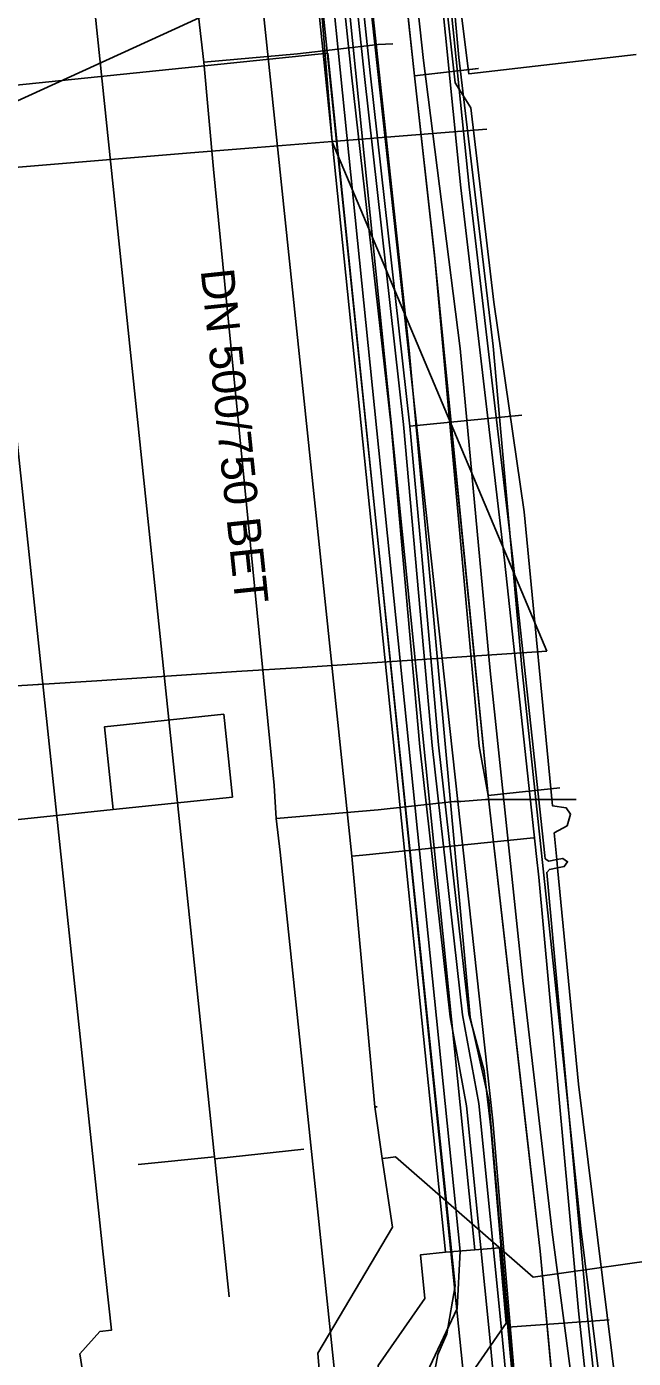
# Model space of a CAD drawing. Extents: x -600309 to -598967, y -1161267 to -1160292.
# Drawn here: x -599151.47 to -599136.89, y -1160407.16 to -1160375.17 of the extents above; entities that cross this region are included whole.
import ezdxf

# ---------------------------------------------------------------- set-up
doc = ezdxf.new("R2010")
doc.units = 0
for name, color, linetype in [('Vrstva 10', 7, 'Continuous'), ('Vrstva 12', 7, 'Continuous'), ('Vrstva 13', 7, 'Continuous'), ('Vrstva 16', 7, 'Continuous'), ('Vrstva 19', 7, 'Continuous'), ('Vrstva 42', 7, 'Continuous'), ('Vrstva 44', 7, 'Continuous'), ('Vrstva 54', 7, 'Continuous'), ('Vrstva 55', 7, 'Continuous'), ('Vrstva 58', 7, 'Continuous'), ('Vrstva 9', 7, 'Continuous')]:
    doc.layers.add(name, color=color, linetype=linetype)

msp = doc.modelspace()

# ---------------------------------------------------------------- linework, layer by layer
at = {"layer": 'Vrstva 10'}
for points in [[(-599141.4, -1160404.61), (-599151.07, -1160309.93)], [(-599140.7, -1160404.55), (-599150.28, -1160309.87)], [(-599142.26, -1160409.09), (-599142.86, -1160409.14), (-599143.02, -1160407.33), (-599141.9, -1160405.72), (-599142, -1160404.67), (-599141.4, -1160404.61)], [(-599140.7, -1160404.55), (-599140.1, -1160404.5), (-599139.94, -1160406.31), (-599141.06, -1160407.92), (-599140.97, -1160408.97), (-599141.56, -1160409.03)], [(-599141.4, -1160404.61), (-599140.7, -1160404.55)]]:
    msp.add_lwpolyline(points, dxfattribs=at)
at = {"layer": 'Vrstva 12'}
for points in [[(-599151.44, -1160306.36), (-599150.67, -1160309.9), (-599141.05, -1160404.58), (-599141.12, -1160405.96)], [(-599144.3, -1160356.36), (-599142.15, -1160376.35)], [(-599142.15, -1160376.35), (-599140.62, -1160376.17)], [(-599142.15, -1160376.35), (-599141.67, -1160380.65), (-599140.59, -1160392.45)], [(-599140.59, -1160392.45), (-599140.38, -1160393.64)], [(-599140.38, -1160393.64), (-599138.65, -1160393.45)], [(-599140.38, -1160393.64), (-599139.47, -1160401.59), (-599139.13, -1160404.58), (-599138.23, -1160414.14), (-599138.1, -1160416.68)], [(-599141.12, -1160405.96), (-599141.918, -1160407.64), (-599141.988, -1160409.06), (-599139.35, -1160442.61)]]:
    msp.add_lwpolyline(points, dxfattribs=at)
at = {"layer": 'Vrstva 13'}
msp.add_line((-599143.103, -1160401.117), (-599143.043, -1160401.114), dxfattribs=at)
for points in [[(-599153.787, -1160295.927), (-599153.482, -1160299.417), (-599153.105, -1160304.16), (-599153.022, -1160304.852), (-599151.992, -1160313.802), (-599151.646, -1160317.07), (-599150.999, -1160323.182), (-599149.825, -1160335.213), (-599149.473, -1160338.732), (-599148.636, -1160347.089), (-599147.954, -1160353.159), (-599147.238, -1160360.509), (-599146.807, -1160364.97), (-599146.176, -1160371.033), (-599145.433, -1160378.125), (-599143.657, -1160395.093), (-599143.103, -1160401.117), (-599142.921, -1160402.361), (-599142.679, -1160404.01), (-599144.473, -1160407.034), (-599142.877, -1160426.561)], [(-599143.657, -1160395.093), (-599143.39, -1160395.068), (-599139.287, -1160394.658)], [(-599142.921, -1160402.361), (-599142.779, -1160402.341), (-599142.603, -1160402.319), (-599139.292, -1160405.205), (-599135.661, -1160404.693)]]:
    msp.add_lwpolyline(points, dxfattribs=at)
at = {"layer": 'Vrstva 16'}
for points in [[(-599143.28, -1160415.46), (-599143.31, -1160415.29), (-599143.55, -1160413.38), (-599143.61, -1160412.3), (-599143.8, -1160410.07), (-599145.38, -1160395), (-599145.47, -1160394.19), (-599145.52, -1160393.4), (-599146.859, -1160379.816), (-599146.98, -1160378.59), (-599147.21, -1160376.02), (-599147.47, -1160373.8)], [(-599142.67, -1160375.58), (-599143.02, -1160375.6), (-599144.96, -1160375.82), (-599147.21, -1160376.02)], [(-599145.47, -1160394.19), (-599143.02, -1160393.98), (-599141.19, -1160393.78), (-599141.03, -1160393.78), (-599140.44, -1160393.73)], [(-599138.259, -1160393.732), (-599140.44, -1160393.73)]]:
    msp.add_lwpolyline(points, dxfattribs=at)
at = {"layer": 'Vrstva 19'}
for points in [[(-599161.37, -1160296.53), (-599161.219, -1160297.811), (-599161.183, -1160298.11), (-599161.132, -1160298.549), (-599161.03, -1160299.41), (-599160.91, -1160300.03), (-599160.78, -1160301.22), (-599153.02, -1160372.98), (-599152.28, -1160379.75), (-599149.64, -1160404.58), (-599149.43, -1160406.48), (-599149.71, -1160406.51), (-599150.19, -1160407.05)], [(-599149.98, -1160409.16), (-599150, -1160408.52), (-599150.01, -1160408.23), (-599150.19, -1160407.05)]]:
    msp.add_lwpolyline(points, dxfattribs=at)
at = {"layer": 'Vrstva 42'}
for points in [[(-599128.152, -1160492.134), (-599129.551, -1160481.92), (-599137.125, -1160434.955), (-599135.957, -1160431.901), (-599137.933, -1160427.949), (-599138.921, -1160417.351), (-599140.268, -1160401.453), (-599144.131, -1160366.155), (-599148.86, -1160321), (-599150.148, -1160308.582), (-599149.609, -1160305.888), (-599149.325, -1160304.719), (-599149.325, -1160303.167), (-599149.831, -1160301.362), (-599150.444, -1160300.243), (-599150.328, -1160299.062), (-599150.366, -1160298.411), (-599149.928, -1160296.845), (-599149.28, -1160295.612), (-599148.278, -1160293.586), (-599147.515, -1160292.347)], [(-599139.778, -1160409.405), (-599140.046, -1160406.546), (-599140.598, -1160401.038), (-599140.992, -1160398.908), (-599141.721, -1160392.435), (-599142.411, -1160384.725), (-599143.361, -1160376.294), (-599144.421, -1160366.274)], [(-599139.778, -1160409.405), (-599140.046, -1160406.546), (-599140.598, -1160401.038), (-599140.992, -1160398.908), (-599141.721, -1160392.435), (-599142.411, -1160384.725), (-599143.361, -1160376.294), (-599144.421, -1160366.274)], [(-599139.778, -1160409.405), (-599140.046, -1160406.546), (-599140.598, -1160401.038), (-599140.992, -1160398.908), (-599141.721, -1160392.435), (-599142.411, -1160384.725), (-599143.361, -1160376.294), (-599144.421, -1160366.274)], [(-599139.778, -1160409.405), (-599140.046, -1160406.546), (-599140.598, -1160401.038), (-599140.992, -1160398.908), (-599141.721, -1160392.435), (-599142.411, -1160384.725), (-599143.361, -1160376.294), (-599144.421, -1160366.274)], [(-599144.421, -1160366.274), (-599143.361, -1160376.294), (-599142.411, -1160384.725), (-599141.721, -1160392.435), (-599140.992, -1160398.908), (-599140.598, -1160401.038), (-599140.046, -1160406.546), (-599139.778, -1160409.405)], [(-599144.421, -1160366.274), (-599143.361, -1160376.294), (-599142.411, -1160384.725), (-599141.721, -1160392.435), (-599140.992, -1160398.908), (-599140.598, -1160401.038), (-599140.046, -1160406.546), (-599139.778, -1160409.405)], [(-599140.076, -1160409.429), (-599140.344, -1160406.574), (-599140.894, -1160401.096), (-599141.288, -1160398.952), (-599142.019, -1160392.465), (-599142.709, -1160384.755), (-599143.659, -1160376.326), (-599144.719, -1160366.306)], [(-599140.076, -1160409.429), (-599140.344, -1160406.574), (-599140.894, -1160401.096), (-599141.288, -1160398.952), (-599142.019, -1160392.465), (-599142.709, -1160384.755), (-599143.659, -1160376.326), (-599144.719, -1160366.306)], [(-599140.076, -1160409.429), (-599140.344, -1160406.574), (-599140.894, -1160401.096), (-599141.288, -1160398.952), (-599142.019, -1160392.465), (-599142.709, -1160384.755), (-599143.659, -1160376.326), (-599144.719, -1160366.306)], [(-599144.719, -1160366.306), (-599143.659, -1160376.326), (-599142.709, -1160384.755), (-599142.019, -1160392.465), (-599141.288, -1160398.952), (-599140.894, -1160401.096), (-599140.344, -1160406.574), (-599140.076, -1160409.429)], [(-599140.076, -1160409.429), (-599140.344, -1160406.574), (-599140.894, -1160401.096), (-599141.288, -1160398.952), (-599142.019, -1160392.465), (-599142.709, -1160384.755), (-599143.659, -1160376.326), (-599144.719, -1160366.306)], [(-599144.719, -1160366.306), (-599143.659, -1160376.326), (-599142.709, -1160384.755), (-599142.019, -1160392.465), (-599141.288, -1160398.952), (-599140.894, -1160401.096), (-599140.344, -1160406.574), (-599140.076, -1160409.429)], [(-599141.957, -1160369.86), (-599141.036, -1160379.04), (-599139.986, -1160387.98), (-599139.216, -1160395.1), (-599139.156, -1160395.599), (-599138.206, -1160406.019), (-599137.596, -1160411.702), (-599136.845, -1160416.516), (-599136.764, -1160416.943)], [(-599141.439, -1160373.019), (-599141.073, -1160376.671), (-599140.837, -1160379.018), (-599139.787, -1160387.958), (-599139.017, -1160395.078), (-599139.008, -1160395.157), (-599138.92, -1160395.212), (-599138.728, -1160395.176), (-599138.583, -1160395.148), (-599138.467, -1160395.229), (-599138.547, -1160395.345), (-599138.708, -1160395.376), (-599138.903, -1160395.413), (-599138.968, -1160395.487), (-599138.957, -1160395.578), (-599138.007, -1160405.999), (-599137.397, -1160411.676)], [(-599132.295, -1160416.189), (-599132.275, -1160416.35), (-599132.25, -1160416.549), (-599132.225, -1160416.747), (-599132.213, -1160416.842), (-599135.409, -1160417.201), (-599136.136, -1160417.283), (-599136.158, -1160417.106), (-599136.182, -1160416.906), (-599136.476, -1160414.528), (-599138.203, -1160400.569), (-599138.708, -1160395.376), (-599138.728, -1160395.176), (-599138.79, -1160394.538), (-599138.476, -1160394.365), (-599138.395, -1160394.084), (-599138.5, -1160393.935), (-599138.831, -1160393.884), (-599139.511, -1160386.823), (-599140.241, -1160381.79), (-599140.79, -1160377.115), (-599141.073, -1160376.671), (-599141.171, -1160376.516), (-599141.552, -1160373.061)], [(-599140.872, -1160373.033), (-599141.226, -1160373.224), (-599140.845, -1160376.299), (-599136.82, -1160375.836)], [(-599153.88, -1160394.45), (-599149.39, -1160393.973), (-599146.526, -1160393.675), (-599146.734, -1160391.685), (-599149.597, -1160391.984), (-599149.39, -1160393.973)]]:
    msp.add_lwpolyline(points, dxfattribs=at)
at = {"layer": 'Vrstva 44'}
for points in [[(-599137.06, -1160415.02), (-599137.84, -1160411.71), (-599138.84, -1160404.13), (-599139.54, -1160398.08), (-599140.33, -1160390.64), (-599141.05, -1160382.9), (-599141.93, -1160375.98), (-599142.51, -1160370.68), (-599143, -1160365.81), (-599143.504, -1160361.058)], [(-599142.13, -1160365.64), (-599141.56, -1160370.59), (-599141.08, -1160375.91), (-599140.26, -1160382.84), (-599139.57, -1160390.56), (-599138.78, -1160397.97), (-599138.15, -1160404.04), (-599137.2, -1160411.68), (-599136.95, -1160415.03)]]:
    msp.add_lwpolyline(points, dxfattribs=at)
at = {"layer": 'Vrstva 54'}
for points in [[(-599144.47, -1160373.66), (-599144.13, -1160377.93)], [(-599146.52, -1160374.59), (-599147.9, -1160375.22)], [(-599147.9, -1160375.22), (-599151.43, -1160376.83)], [(-599151.43, -1160376.83), (-599152.23, -1160377.19)], [(-599144.13, -1160377.93), (-599140.41, -1160377.63)], [(-599147.63, -1160378.21), (-599146.13, -1160378.09)], [(-599146.13, -1160378.09), (-599144.13, -1160377.93)], [(-599144.13, -1160377.93), (-599144.128, -1160377.932)], [(-599144.128, -1160377.932), (-599138.97, -1160390.17)], [(-599151.28, -1160378.51), (-599147.63, -1160378.21)], [(-599152.35, -1160378.6), (-599151.28, -1160378.51)], [(-599138.97, -1160390.17), (-599144.85, -1160390.56)], [(-599144.85, -1160390.56), (-599146.43, -1160390.66)], [(-599149.78, -1160390.88), (-599151.19, -1160390.97), (-599157.411, -1160391.347)], [(-599146.43, -1160390.66), (-599149.78, -1160390.88)], [(-599151.19, -1160390.97), (-599151.2, -1160390.97)]]:
    msp.add_lwpolyline(points, dxfattribs=at)
at = {"layer": 'Vrstva 55'}
for points in [[(-599144.267, -1160335.954), (-599145.94, -1160336.08), (-599147.395, -1160336.189), (-599146.922, -1160339.945), (-599146.173, -1160346.681), (-599145.893, -1160347.282), (-599145.75, -1160348.587), (-599145.932, -1160349.21), (-599145.171, -1160358.201), (-599144.272, -1160366.258), (-599143.212, -1160376.277), (-599142.257, -1160384.767), (-599139.564, -1160384.502)], [(-599158.51, -1160377.27), (-599144.233, -1160375.806), (-599139.13, -1160425.5), (-599123.01, -1160423.87)], [(-599139.564, -1160384.502), (-599142.257, -1160384.767), (-599141.987, -1160387.704), (-599141.572, -1160392.42), (-599140.843, -1160398.886), (-599140.469, -1160400.251), (-599140.312, -1160401.609), (-599139.907, -1160406.409), (-599137.471, -1160406.234)], [(-599137.471, -1160406.234), (-599139.907, -1160406.409), (-599139.628, -1160409.392), (-599139.437, -1160412.01), (-599139.1, -1160415.526), (-599139.11, -1160417.937), (-599138.742, -1160421.993), (-599138.572, -1160423.051), (-599138.342, -1160425.378), (-599138.097, -1160427.561), (-599137.682, -1160428.503), (-599136.74, -1160435.389), (-599135.737, -1160444.002), (-599134.87, -1160452.449)]]:
    msp.add_lwpolyline(points, dxfattribs=at)
at = {"layer": 'Vrstva 58'}
for points in [[(-599092.6, -1160792.56), (-599099.731, -1160739.009), (-599103.73, -1160708.98), (-599103.87, -1160707.87), (-599112.249, -1160645.022), (-599115.7, -1160619.14), (-599115.86, -1160618.03), (-599124.956, -1160552.58), (-599126.88, -1160538.74), (-599127.03, -1160537.63), (-599136.901, -1160461.461), (-599139.27, -1160443.18), (-599139.39, -1160442.06), (-599141.8, -1160408.22), (-599141.59, -1160407.07), (-599141.37, -1160406.57), (-599141.17, -1160405.42), (-599151.39, -1160306.94), (-599152.04, -1160306.49), (-599167.08, -1160307.6), (-599167.65, -1160307.58), (-599167.66, -1160307.02), (-599167.93, -1160292.347)], [(-599092.6, -1160792.56), (-599099.731, -1160739.009), (-599103.73, -1160708.98), (-599103.87, -1160707.87), (-599112.249, -1160645.022), (-599115.7, -1160619.14), (-599115.86, -1160618.03), (-599124.956, -1160552.58), (-599126.88, -1160538.74), (-599127.03, -1160537.63), (-599136.901, -1160461.461), (-599139.27, -1160443.18), (-599139.39, -1160442.06), (-599141.8, -1160408.22), (-599141.59, -1160407.07), (-599141.37, -1160406.57), (-599141.17, -1160405.42), (-599151.39, -1160306.94), (-599152.04, -1160306.49), (-599167.08, -1160307.6), (-599167.65, -1160307.58), (-599167.66, -1160307.02), (-599167.93, -1160292.347)], [(-599092.6, -1160792.56), (-599099.731, -1160739.009), (-599103.73, -1160708.98), (-599103.87, -1160707.87), (-599112.249, -1160645.022), (-599115.7, -1160619.14), (-599115.86, -1160618.03), (-599124.956, -1160552.58), (-599126.88, -1160538.74), (-599127.03, -1160537.63), (-599136.901, -1160461.461), (-599139.27, -1160443.18), (-599139.39, -1160442.06), (-599141.8, -1160408.22), (-599141.59, -1160407.07), (-599141.37, -1160406.57), (-599141.17, -1160405.42), (-599151.39, -1160306.94), (-599152.04, -1160306.49), (-599167.08, -1160307.6), (-599167.65, -1160307.58), (-599167.66, -1160307.02), (-599167.93, -1160292.347)], [(-599147.365, -1160292.347), (-599148.232, -1160293.514), (-599149.129, -1160295.471), (-599149.945, -1160296.939), (-599150.271, -1160298.448), (-599150.434, -1160299.631), (-599150.189, -1160300.65), (-599149.781, -1160301.792), (-599149.292, -1160302.73), (-599149.414, -1160304.034), (-599150.148, -1160308.235), (-599147.783, -1160330.825), (-599147.376, -1160335.555), (-599145.908, -1160347.911), (-599145.255, -1160355.332), (-599142.278, -1160382.939), (-599140.81, -1160398.964), (-599140.362, -1160400.962), (-599138.935, -1160417.273), (-599137.875, -1160427.957), (-599136.08, -1160431.912), (-599137.263, -1160435.011), (-599135.55, -1160444.594), (-599131.472, -1160470.651)], [(-599137.73, -1160416.97), (-599138.23, -1160414.14), (-599139.13, -1160404.58), (-599140.38, -1160393.64), (-599141.67, -1160380.65), (-599142.15, -1160376.35), (-599144.3, -1160356.36), (-599145.91, -1160341.56), (-599146.3, -1160337.96), (-599146.57, -1160335.6), (-599147.97, -1160323.16), (-599148.89, -1160314.01), (-599149.55, -1160306.31), (-599149.89, -1160305.55), (-599150.5, -1160304.04), (-599150.81, -1160302.86)], [(-599144.3, -1160356.36), (-599142.15, -1160376.35)], [(-599144.27, -1160356.36), (-599142.268, -1160375.251), (-599142.15, -1160376.35)], [(-599142.15, -1160376.35), (-599140.61, -1160376.17)], [(-599142.15, -1160376.35), (-599141.65, -1160380.82), (-599140.912, -1160388.286), (-599140.38, -1160393.64)], [(-599142.15, -1160376.35), (-599141.67, -1160380.65), (-599140.38, -1160393.64)], [(-599140.38, -1160393.64), (-599138.65, -1160393.45)], [(-599140.38, -1160393.64), (-599139.13, -1160404.58), (-599138.571, -1160410.543), (-599138.357, -1160412.8)], [(-599140.38, -1160393.64), (-599139.13, -1160404.58), (-599138.23, -1160414.14), (-599137.73, -1160416.97)]]:
    msp.add_lwpolyline(points, dxfattribs=at)
at = {"layer": 'Vrstva 9'}
for p, q in [((-599148.792, -1160402.498), (-599146.956, -1160402.314)), ((-599144.808, -1160402.137), (-599146.95, -1160402.364))]:
    msp.add_line(p, q, dxfattribs=at)
msp.add_lwpolyline([(-599146.605, -1160405.678), (-599146.95, -1160402.364), (-599146.956, -1160402.314), (-599149.977, -1160373.402)], dxfattribs=at)

# ---------------------------------------------------------------- texts
at = {"layer": 'Vrstva 12'}
msp.add_text('DN 500/750 BET', height=0.8, rotation=275.9657, dxfattribs=at).set_placement((-599147.289, -1160381.019))

doc.saveas('drawing.dxf')
